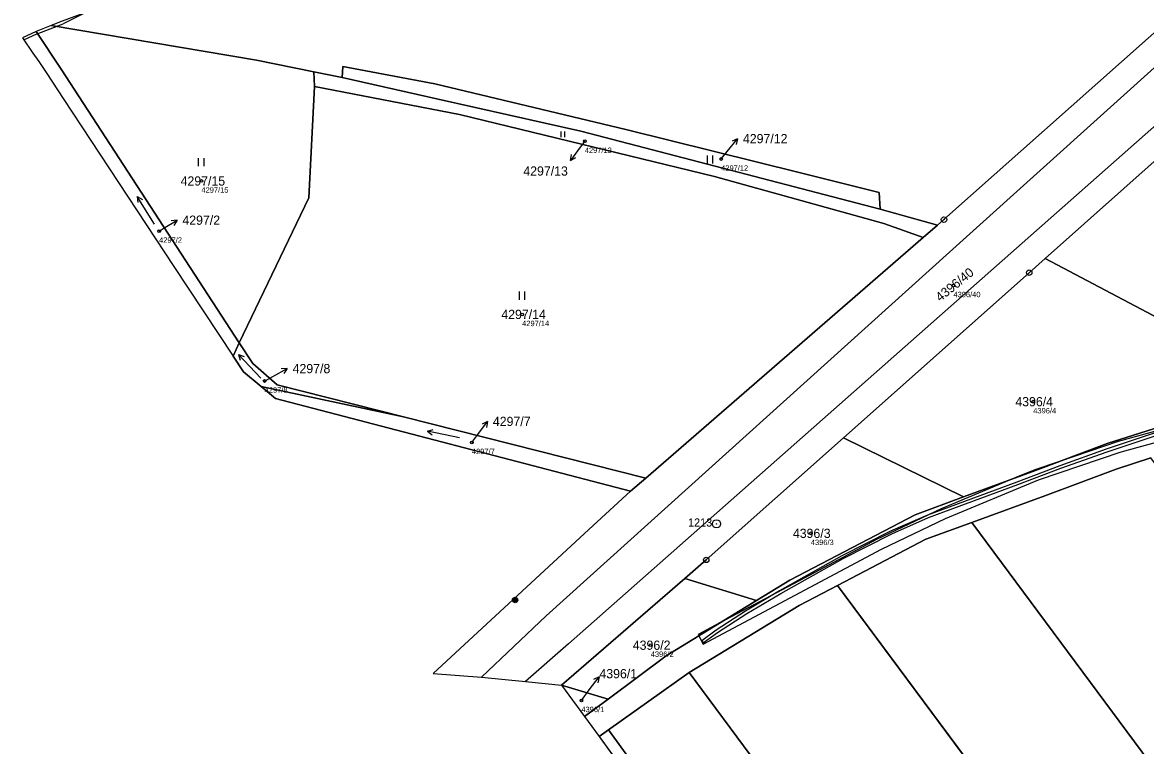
# Model space of a CAD drawing. Extents: x -739214 to -733252, y -1147612 to -1142842.
# Drawn here: x -738198.2 to -737990.9, y -1146648.8 to -1146515.5 of the extents above; entities that cross this region are included whole.
import ezdxf

# ---------------------------------------------------------------- set-up
doc = ezdxf.new("R2010")
doc.units = 0
for name, color, linetype in [('Definiční body', 7, 'Continuous'), ('Hranice parcel', 7, 'Continuous'), ('Parcelní čísla', 7, 'Continuous'), ('Polygon ku', 7, 'Continuous'), ('Polygon parcely', 7, 'Continuous'), ('Pop  PČ popisy', 7, 'Continuous'), ('Poz předměty', 7, 'Continuous'), ('Vnitřní kresba', 7, 'Continuous'), ('Věcná břemena k části', 7, 'Continuous'), ('Značky bodu BP', 7, 'Continuous'), ('Značky kultur', 7, 'Continuous')]:
    doc.layers.add(name, color=color, linetype=linetype)

msp = doc.modelspace()

# ---------------------------------------------------------------- linework, layer by layer
at = {"layer": 'Definiční body'}
for centre in [(-738094.42, -1146537.43), (-738069.26, -1146540.7), (-738165.16, -1146544.75), (-738172.97, -1146553.99), (-738026.39, -1146564.02), (-738105.98, -1146569.35), (-738153.49, -1146581.63), (-738011.67, -1146585.44), (-738115.25, -1146592.95), (-738052.71, -1146609.71), (-738082.25, -1146630.33), (-738095.05, -1146640.51)]:
    msp.add_circle(centre, 0.25, dxfattribs=at)
at = {"layer": 'Hranice parcel'}
for p, q in [((-738192.87, -1146516.09), (-738195.67, -1146517.17)), ((-738190.87, -1146515.31), (-738192.87, -1146516.09)), ((-738195.67, -1146517.17), (-738198.18, -1146518.37)), ((-738198.18, -1146518.37), (-738196.24, -1146521.19)), ((-738191.02, -1146524.16), (-738195.67, -1146517.17)), ((-738158.17, -1146574.59), (-738191.02, -1146524.16)), ((-738144.4, -1146524.65), (-738139.2, -1146525.68)), ((-738144.4, -1146524.65), (-738144.29, -1146527.32)), ((-738190.67, -1146529.55), (-738170.22, -1146560.5)), ((-737987.7, -1146539.69), (-738009.46, -1146559.03)), ((-738039.92, -1146549.96), (-738029.31, -1146552.9)), ((-738029.31, -1146552.9), (-738031.96, -1146555.19)), ((-738031.96, -1146555.19), (-738083.18, -1146599.56)), ((-737961.95, -1146584.1), (-738009.46, -1146559.03)), ((-738170.22, -1146560.5), (-738159.3, -1146577.03)), ((-738159.3, -1146577.03), (-738158.17, -1146574.59)), ((-738155.7, -1146578.39), (-738158.17, -1146574.59)), ((-738151.2, -1146582.33), (-738155.7, -1146578.39)), ((-738151.47, -1146584.86), (-738154.11, -1146582.65)), ((-738127.9, -1146588.23), (-738154.11, -1146582.65)), ((-738127.9, -1146588.23), (-738151.2, -1146582.33)), ((-738086.01, -1146601.93), (-738151.47, -1146584.86)), ((-738083.18, -1146599.56), (-738127.9, -1146588.23)), ((-738024.53, -1146602.99), (-738046.7, -1146592.12)), ((-738083.18, -1146599.56), (-738086.01, -1146601.93)), ((-738086.01, -1146601.93), (-738093.67, -1146609)), ((-738023.02, -1146607.72), (-737905.76, -1146765.61)), ((-738093.67, -1146609), (-738122.41, -1146635.53)), ((-738075.96, -1146618.02), (-738098.7, -1146637.67)), ((-738062.74, -1146622.08), (-738075.96, -1146618.02)), ((-738047.76, -1146619.31), (-737932.21, -1146774.94)), ((-738075.18, -1146635.37), (-738090.03, -1146645.91)), ((-738098.7, -1146637.67), (-738090.13, -1146640.25)), ((-738098.7, -1146637.67), (-738094.46, -1146643.48)), ((-738094.46, -1146643.48), (-738090.13, -1146640.25)), ((-738094.46, -1146643.48), (-738091.77, -1146647.17)), ((-738090.03, -1146645.91), (-738091.77, -1146647.17)), ((-738091.77, -1146647.17), (-738039.3, -1146719.16))]:
    msp.add_line(p, q, dxfattribs=at)
for points in [[(-737952.78, -1146484.95), (-738028.14, -1146551.88), (-738029.31, -1146552.9)], [(-738192.87, -1146516.09), (-738155.01, -1146522.46), (-738144.4, -1146524.65)], [(-738196.24, -1146521.19), (-738195.18, -1146522.73), (-738193.71, -1146524.95), (-738190.67, -1146529.55)], [(-738139.2, -1146525.68), (-738139.07, -1146523.64), (-738122.08, -1146526.82), (-738086.82, -1146535.25), (-738054.63, -1146543.26), (-738040.09, -1146546.86), (-738039.92, -1146549.96)], [(-738139.2, -1146525.68), (-738121.47, -1146529.69), (-738095.16, -1146535.58), (-738039.92, -1146549.96)], [(-738144.29, -1146527.32), (-738145.33, -1146547.84), (-738158.17, -1146574.59)], [(-738144.29, -1146527.32), (-738117.55, -1146532.47), (-738070.48, -1146543.91), (-738039.27, -1146552.58), (-738031.96, -1146555.19)], [(-738009.46, -1146559.03), (-738012.42, -1146561.66), (-738046.7, -1146592.12)], [(-738154.11, -1146582.65), (-738157.39, -1146579.92), (-738159.3, -1146577.03)], [(-738024.53, -1146602.99), (-738011.25, -1146598.11), (-737998.01, -1146593.13), (-737983.43, -1146588.56), (-737976.89, -1146586.76), (-737968.34, -1146585.11), (-737961.95, -1146584.1)], [(-738046.7, -1146592.12), (-738072.02, -1146614.61), (-738075.96, -1146618.02)], [(-737989.98, -1146595.82), (-737996.38, -1146597.86), (-738009.52, -1146602.8), (-738023.02, -1146607.72)], [(-738062.74, -1146622.08), (-738056.58, -1146618.32), (-738033.46, -1146606.28), (-738024.53, -1146602.99)], [(-738023.02, -1146607.72), (-738031.47, -1146610.8), (-738047.76, -1146619.31)], [(-738047.76, -1146619.31), (-738054.84, -1146623.01), (-738075.18, -1146635.37)], [(-738090.13, -1146640.25), (-738079.41, -1146632.26), (-738062.74, -1146622.08)], [(-738122.41, -1146635.53), (-738113.46, -1146636.24), (-738105.37, -1146637.02), (-738098.7, -1146637.67)], [(-738075.18, -1146635.37), (-737962.79, -1146786.88), (-737948.5, -1146781.3)], [(-738034.5, -1146725.87), (-738032.93, -1146724.51), (-738090.03, -1146645.91)]]:
    msp.add_lwpolyline(points, dxfattribs=at)
at = {"layer": 'Polygon ku'}
msp.add_lwpolyline([(-738190.87, -1146515.31), (-738192.87, -1146516.09), (-738195.67, -1146517.17), (-738198.18, -1146518.37), (-738196.24, -1146521.19), (-738195.18, -1146522.73), (-738193.71, -1146524.95), (-738190.67, -1146529.55), (-738170.22, -1146560.5), (-738159.3, -1146577.03), (-738157.39, -1146579.92), (-738154.11, -1146582.65), (-738151.47, -1146584.86), (-738086.01, -1146601.93), (-738093.67, -1146609), (-738122.41, -1146635.53), (-738113.46, -1146636.24), (-738105.37, -1146637.02), (-738098.7, -1146637.67), (-738094.46, -1146643.48), (-738091.77, -1146647.17), (-738039.3, -1146719.16)], dxfattribs=at)
at = {"layer": 'Polygon parcely'}
for points in [[(-738192.87, -1146516.09), (-738155.01, -1146522.46), (-738144.4, -1146524.65), (-738139.2, -1146525.68), (-738139.07, -1146523.64), (-738122.08, -1146526.82), (-738086.82, -1146535.25), (-738054.63, -1146543.26), (-738040.09, -1146546.86), (-738039.92, -1146549.96), (-738029.31, -1146552.9), (-738028.14, -1146551.88), (-737952.78, -1146484.95), (-737944.75, -1146477.82), (-737998.01, -1146468.29), (-738044.85, -1146461.22), (-738097.17, -1146478.43), (-738096.41, -1146480.47), (-738190.87, -1146515.31)], [(-738029.31, -1146552.9), (-738031.96, -1146555.19), (-738083.18, -1146599.56), (-738086.01, -1146601.93), (-738093.67, -1146609), (-738122.41, -1146635.53), (-738113.46, -1146636.24), (-738105.37, -1146637.02), (-738098.7, -1146637.67), (-738075.96, -1146618.02), (-738072.02, -1146614.61), (-738046.7, -1146592.12), (-738012.42, -1146561.66), (-738009.46, -1146559.03), (-737987.7, -1146539.69), (-737965.86, -1146520.29), (-737940.02, -1146497.33), (-737937.64, -1146492.88), (-737939.52, -1146490.71), (-737945.21, -1146484.16), (-737946.83, -1146482.29), (-737952.78, -1146484.95), (-738028.14, -1146551.88)], [(-738195.67, -1146517.17), (-738191.02, -1146524.16), (-738158.17, -1146574.59), (-738145.33, -1146547.84), (-738144.29, -1146527.32), (-738144.4, -1146524.65), (-738155.01, -1146522.46), (-738192.87, -1146516.09)], [(-738195.67, -1146517.17), (-738198.18, -1146518.37), (-738196.24, -1146521.19), (-738195.18, -1146522.73), (-738193.71, -1146524.95), (-738190.67, -1146529.55), (-738170.22, -1146560.5), (-738159.3, -1146577.03), (-738158.17, -1146574.59), (-738191.02, -1146524.16)], [(-738039.27, -1146552.58), (-738031.96, -1146555.19), (-738029.31, -1146552.9), (-738039.92, -1146549.96), (-738095.16, -1146535.58), (-738121.47, -1146529.69), (-738139.2, -1146525.68), (-738144.4, -1146524.65), (-738144.29, -1146527.32), (-738117.55, -1146532.47), (-738070.48, -1146543.91)], [(-738121.47, -1146529.69), (-738095.16, -1146535.58), (-738039.92, -1146549.96), (-738040.09, -1146546.86), (-738054.63, -1146543.26), (-738086.82, -1146535.25), (-738122.08, -1146526.82), (-738139.07, -1146523.64), (-738139.2, -1146525.68)], [(-738144.29, -1146527.32), (-738145.33, -1146547.84), (-738158.17, -1146574.59), (-738155.7, -1146578.39), (-738151.2, -1146582.33), (-738127.9, -1146588.23), (-738083.18, -1146599.56), (-738031.96, -1146555.19), (-738039.27, -1146552.58), (-738070.48, -1146543.91), (-738117.55, -1146532.47)], [(-737952.06, -1146582.54), (-737948.04, -1146581.98), (-737934.86, -1146561.36), (-737946.89, -1146562.81), (-737952.08, -1146563.12), (-737954.55, -1146562.8), (-737959.01, -1146560.82), (-737962.19, -1146557.62), (-737964.94, -1146549.03), (-737987.7, -1146539.69), (-738009.46, -1146559.03), (-737961.95, -1146584.1)], [(-738012.42, -1146561.66), (-738046.7, -1146592.12), (-738024.53, -1146602.99), (-738011.25, -1146598.11), (-737998.01, -1146593.13), (-737983.43, -1146588.56), (-737976.89, -1146586.76), (-737968.34, -1146585.11), (-737961.95, -1146584.1), (-738009.46, -1146559.03)], [(-738158.17, -1146574.59), (-738159.3, -1146577.03), (-738157.39, -1146579.92), (-738154.11, -1146582.65), (-738127.9, -1146588.23), (-738151.2, -1146582.33), (-738155.7, -1146578.39)], [(-738127.9, -1146588.23), (-738154.11, -1146582.65), (-738151.47, -1146584.86), (-738086.01, -1146601.93), (-738083.18, -1146599.56)], [(-738075.96, -1146618.02), (-738062.74, -1146622.08), (-738056.58, -1146618.32), (-738033.46, -1146606.28), (-738024.53, -1146602.99), (-738046.7, -1146592.12), (-738072.02, -1146614.61)], [(-737996.38, -1146597.86), (-738009.52, -1146602.8), (-738023.02, -1146607.72), (-737905.76, -1146765.61), (-737892.46, -1146760.92), (-737872.27, -1146753.8), (-737989.98, -1146595.82)], [(-738047.76, -1146619.31), (-737932.21, -1146774.94), (-737911.15, -1146767.51), (-737905.76, -1146765.61), (-738023.02, -1146607.72), (-738031.47, -1146610.8)], [(-738098.7, -1146637.67), (-738090.13, -1146640.25), (-738079.41, -1146632.26), (-738062.74, -1146622.08), (-738075.96, -1146618.02)], [(-737962.79, -1146786.88), (-737948.5, -1146781.3), (-737932.21, -1146774.94), (-738047.76, -1146619.31), (-738054.84, -1146623.01), (-738075.18, -1146635.37)], [(-738034.5, -1146725.87), (-737930.76, -1146871.42), (-737834.88, -1146999.94), (-737818.58, -1147021.84), (-737777.03, -1147009.73), (-737856.2, -1146904.21), (-737948.5, -1146781.3), (-737962.79, -1146786.88), (-738075.18, -1146635.37), (-738090.03, -1146645.91), (-738032.93, -1146724.51)], [(-738090.13, -1146640.25), (-738098.7, -1146637.67), (-738094.46, -1146643.48)], [(-738037.4, -1146721.8), (-738034.5, -1146725.87), (-738032.93, -1146724.51), (-738090.03, -1146645.91), (-738091.77, -1146647.17), (-738039.3, -1146719.16)]]:
    msp.add_lwpolyline(points, close=True, dxfattribs=at)
msp.add_lwpolyline([(-737983.43, -1146588.56), (-737998.01, -1146593.13), (-738011.25, -1146598.11), (-738024.53, -1146602.99), (-738033.46, -1146606.28), (-738056.58, -1146618.32), (-738062.74, -1146622.08), (-738079.41, -1146632.26), (-738090.13, -1146640.25), (-738094.46, -1146643.48), (-738091.77, -1146647.17), (-738090.03, -1146645.91), (-738075.18, -1146635.37), (-738054.84, -1146623.01), (-738047.76, -1146619.31), (-738031.47, -1146610.8), (-738023.02, -1146607.72), (-738009.52, -1146602.8), (-737996.38, -1146597.86), (-737989.98, -1146595.82)], dxfattribs=at)
at = {"layer": 'Pop  PČ popisy'}
for p, q in [((-738068.12, -1146539.29), (-738066.23, -1146536.96)), ((-738066.23, -1146536.96), (-738067.25, -1146537.42)), ((-738066.23, -1146536.96), (-738066.47, -1146538.05)), ((-738095.27, -1146538.55), (-738097.08, -1146540.95)), ((-738094.42, -1146537.43), (-738095.27, -1146538.55)), ((-738069.26, -1146540.7), (-738068.12, -1146539.29)), ((-738097.08, -1146540.95), (-738096.87, -1146539.85)), ((-738097.08, -1146540.95), (-738096.07, -1146540.45)), ((-738172.97, -1146553.99), (-738172.23, -1146553.54)), ((-738172.23, -1146553.54), (-738169.66, -1146551.99)), ((-738169.66, -1146551.99), (-738170.77, -1146552.08)), ((-738169.66, -1146551.99), (-738170.26, -1146552.94)), ((-738153.49, -1146581.63), (-738151.96, -1146580.79)), ((-738151.96, -1146580.79), (-738149.33, -1146579.33)), ((-738149.33, -1146579.33), (-738150.45, -1146579.38)), ((-738149.33, -1146579.33), (-738149.97, -1146580.26)), ((-738114.17, -1146591.49), (-738112.36, -1146589.09)), ((-738112.36, -1146589.09), (-738113.37, -1146589.59)), ((-738112.36, -1146589.09), (-738112.57, -1146590.19)), ((-738115.25, -1146592.95), (-738114.17, -1146591.49)), ((-738093.6, -1146638.56), (-738091.79, -1146636.16)), ((-738091.79, -1146636.16), (-738092.8, -1146636.66)), ((-738091.79, -1146636.16), (-738092, -1146637.26)), ((-738095.05, -1146640.51), (-738093.6, -1146638.56))]:
    msp.add_line(p, q, dxfattribs=at)
at = {"layer": 'Poz předměty'}
for radius in [0.5, 0.4, 0.3, 0.2, 0.1]:
    msp.add_circle((-738107.28, -1146622), radius, dxfattribs=at)
at = {"layer": 'Vnitřní kresba'}
for p, q in [((-737945.21, -1146484.16), (-738023.4, -1146554.52)), ((-737939.52, -1146490.71), (-738018.48, -1146560.37)), ((-738156.09, -1146498.56), (-738190.65, -1146515.76)), ((-738195.45, -1146517.62), (-738190.65, -1146515.76)), ((-738195.45, -1146517.62), (-738197.96, -1146518.82)), ((-738023.4, -1146554.52), (-738101.53, -1146624.89)), ((-738018.48, -1146560.37), (-738097.45, -1146630.05)), ((-738113.46, -1146636.24), (-738101.53, -1146624.89)), ((-738097.45, -1146630.05), (-738105.37, -1146637.02))]:
    msp.add_line(p, q, dxfattribs=at)
at = {"layer": 'Věcná břemena k části'}
for points in [[(-737980.4, -1146588.49), (-737996.01, -1146592.78), (-738006.83, -1146596.45), (-738009.18, -1146597.33), (-738011.25, -1146598.11), (-738014.87, -1146599.44), (-738028.66, -1146605.17), (-738040.59, -1146610.86), (-738053.8, -1146617.89), (-738069.52, -1146626.22), (-738073.39, -1146628.58), (-738072.58, -1146630.11), (-738052.86, -1146619.65), (-738039.69, -1146612.64), (-738027.85, -1146607), (-738010.68, -1146599.86), (-737995.42, -1146594.69), (-737979.93, -1146590.43)], [(-737979.92, -1146588.11), (-737998.2, -1146594.19), (-738006.74, -1146597.25), (-738014.72, -1146600.27), (-738031.18, -1146606.36), (-738037.98, -1146609.33), (-738047, -1146613.88), (-738058.47, -1146620.33), (-738064.78, -1146624.06), (-738070.19, -1146627.56), (-738072.85, -1146629.52), (-738072.55, -1146629.92), (-738069.91, -1146627.98), (-738064.52, -1146624.48), (-738058.23, -1146620.77), (-738046.76, -1146614.32), (-738037.76, -1146609.79), (-738031, -1146606.82), (-738014.54, -1146600.73), (-738006.56, -1146597.71), (-737998.04, -1146594.67), (-737979.8, -1146588.59)]]:
    msp.add_lwpolyline(points, dxfattribs=at)
for points in [[(-738006.83, -1146596.45), (-738011.38, -1146597.99), (-738014.87, -1146599.44), (-738011.25, -1146598.11)], [(-738073.39, -1146628.58), (-738069.52, -1146626.22), (-738073.52, -1146628.34)]]:
    msp.add_lwpolyline(points, close=True, dxfattribs=at)
at = {"layer": 'Značky bodu BP'}
for centre, radius in [((-738028.14, -1146551.88), 0.5), ((-738028.14, -1146551.88), 0.0303), ((-738012.42, -1146561.66), 0.5), ((-738012.42, -1146561.66), 0.0303), ((-738070.12, -1146607.96), 0.75), ((-738070.12, -1146607.96), 0.03), ((-738072.02, -1146614.61), 0.5), ((-738072.02, -1146614.61), 0.0303)]:
    msp.add_circle(centre, radius, dxfattribs=at)
at = {"layer": 'Značky kultur'}
for p, q in [((-738098.76, -1146536.66), (-738098.76, -1146535.66)), ((-738098.09, -1146536.66), (-738098.09, -1146535.66)), ((-738165.67, -1146542.05), (-738165.67, -1146540.55)), ((-738164.67, -1146542.05), (-738164.67, -1146540.55)), ((-738071.78, -1146541.54), (-738071.78, -1146540.04)), ((-738070.78, -1146541.54), (-738070.78, -1146540.04)), ((-738173.82, -1146552.71), (-738177, -1146547.62)), ((-738177, -1146547.62), (-738176.91, -1146548.71)), ((-738177, -1146547.62), (-738176.06, -1146548.18)), ((-738106.49, -1146566.65), (-738106.49, -1146565.15)), ((-738105.49, -1146566.65), (-738105.49, -1146565.15)), ((-738154.17, -1146581.08), (-738158.34, -1146576.76)), ((-738158.34, -1146576.76), (-738158.02, -1146577.81)), ((-738158.34, -1146576.76), (-738157.3, -1146577.12)), ((-738123.43, -1146590.86), (-738122.37, -1146590.58)), ((-738117.56, -1146592.11), (-738123.43, -1146590.86)), ((-738123.43, -1146590.86), (-738122.58, -1146591.56))]:
    msp.add_line(p, q, dxfattribs=at)

# ---------------------------------------------------------------- texts
at = {"layer": 'Definiční body'}
for s, p in [('4297/13', (-738094.42, -1146539.59)), ('4297/12', (-738069.26, -1146542.86)), ('4297/15', (-738165.16, -1146546.91)), ('4297/2', (-738172.97, -1146556.15)), ('4396/40', (-738026.39, -1146566.18)), ('4297/14', (-738105.98, -1146571.51)), ('4297/8', (-738153.49, -1146583.79)), ('4396/4', (-738011.67, -1146587.6)), ('4297/7', (-738115.25, -1146595.11)), ('4396/3', (-738052.71, -1146611.87)), ('4396/2', (-738082.25, -1146632.49)), ('4396/1', (-738095.05, -1146642.67))]:
    msp.add_text(s, height=1, dxfattribs=at).set_placement(p)
at = {"layer": 'Parcelní čísla'}
for s, p in [('4297/12', (-738065.24, -1146537.8)), ('4297/13', (-738105.76, -1146543.77)), ('4297/15', (-738169, -1146545.6)), ('4297/2', (-738168.67, -1146552.83)), ('4297/14', (-738109.82, -1146570.2)), ('4297/8', (-738148.33, -1146580.19)), ('4396/4', (-738014.97, -1146586.29)), ('4297/7', (-738111.38, -1146589.93)), ('4396/3', (-738056.02, -1146610.56)), ('4396/2', (-738085.56, -1146631.18)), ('4396/1', (-738091.72, -1146636.43))]:
    msp.add_text(s, height=1.7, dxfattribs=at).set_placement(p)
msp.add_text('4396/40', height=1.7, rotation=39, dxfattribs=at).set_placement((-738028.84, -1146567.09))
at = {"layer": 'Značky bodu BP'}
msp.add_text('1213', height=1.5, dxfattribs=at).set_placement((-738075.37, -1146608.46))

doc.saveas('drawing.dxf')
